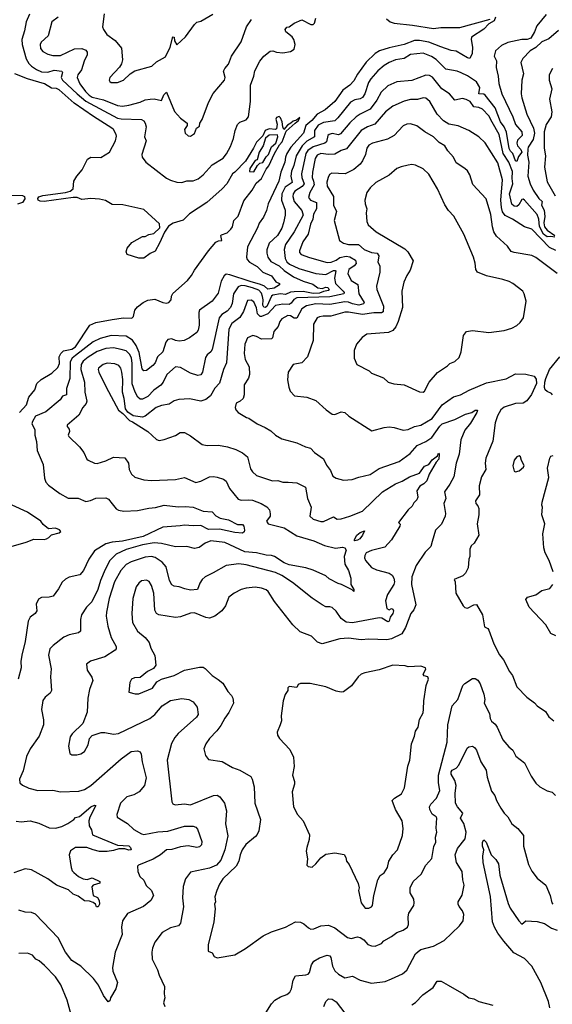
# Model space of a CAD drawing. Extents: x 1246230 to 1426786, y 660032 to 763141.
# Tile 280 of 566: x 1336923 to 1341136, y 677484 to 685272. Entities that reach past the tile are written whole.
import ezdxf

# ---------------------------------------------------------------- set-up
doc = ezdxf.new("R2010")
doc.units = 0

msp = doc.modelspace()

# ---------------------------------------------------------------- linework, layer by layer
at = {"layer": '0CON10XD'}
for points in [[(1337000.3, 685315), (1336974, 685255), (1336961.4, 685185), (1336939.5, 685115), (1336941.2, 685075), (1336975, 684962.5), (1336995, 684926.5), (1337016, 684906), (1337055, 684877.4), (1337095, 684860.2), (1337145, 684857.5), (1337195, 684873.4), (1337255.2, 684865.2), (1337260, 684855), (1337251.6, 684815), (1337260.2, 684795), (1337377.6, 684685), (1337445, 684627.7), (1337695, 684494.3), (1337725, 684487.9), (1337885, 684481.5), (1337903.4, 684473.4), (1337915.6, 684455), (1337921.9, 684425), (1337910, 684345), (1337922.5, 684315), (1337888, 684205), (1337891.2, 684185), (1337921.2, 684145), (1338085, 684017.5), (1338115, 684002.5), (1338165, 683987.1), (1338204.4, 683984.4), (1338245, 683997.8), (1338295, 683997.1), (1338335, 684013.3), (1338374.3, 684045), (1338444.3, 684125), (1338533.5, 684176.5), (1338559.3, 684210.7), (1338589.7, 684270.3), (1338615, 684331.2), (1338627.5, 684395), (1338646.7, 684443.3), (1338665, 684461.9), (1338715, 684480.6), (1338731.9, 684505), (1338748.2, 684625), (1338747.9, 684755), (1338774.6, 684825), (1338783.5, 684866.5), (1338821.5, 684945), (1338854.3, 684985), (1338905, 685023.3), (1338925, 685025.5), (1338955, 685014.4), (1339005, 685011.4), (1339065, 685020), (1339095, 685040), (1339100.8, 685075), (1339091.4, 685115), (1339077.6, 685137.6), (1339026.7, 685175), (1339023.8, 685195), (1339035, 685212.5), (1339055, 685216.7), (1339094.3, 685245.7), (1339155, 685272.5), (1339225, 685234), (1339245, 685233.8), (1339256, 685245), (1339265.8, 685284.2)], [(1340687.5, 685292.5), (1340675, 685262), (1340635, 685240.8), (1340593.4, 685196.6), (1340497.5, 685135), (1340493.8, 685116.2), (1340503.8, 685055), (1340502.5, 685005), (1340483.8, 684966.2), (1340465, 684971.3), (1340375, 685022.9), (1340335, 685029.4), (1340253.5, 685056.5), (1340160, 685095), (1340085, 685107), (1340045, 685107.5), (1339963.1, 685075), (1339845, 685050.5), (1339767.8, 685025), (1339735, 685004), (1339662.8, 684937.2), (1339595, 684841.1), (1339565, 684787.8), (1339535.2, 684754.8), (1339478, 684715), (1339415.2, 684624.8), (1339339.5, 684560.5), (1339275, 684525.2), (1339234.3, 684475.7), (1339185.2, 684435), (1339168.3, 684375), (1339066.4, 684265), (1339034.8, 684215), (1339024.4, 684185), (1339020.9, 684145), (1338988.4, 684065), (1338973.3, 683995), (1338888.2, 683815), (1338875, 683763.3), (1338850.2, 683709.8), (1338816.2, 683663.8), (1338802.7, 683625), (1338725.6, 683475), (1338717.4, 683392.6), (1338721.8, 683375), (1338739.3, 683355), (1338800.7, 683320.7), (1338845.7, 683275.7), (1338915.5, 683245), (1338949.6, 683199.6), (1338978.8, 683185), (1338978.8, 683175), (1338935, 683148.4), (1338885, 683140.3), (1338859.1, 683165), (1338828.5, 683178.5), (1338745, 683200.2), (1338585, 683255.2), (1338555, 683258.5), (1338540.4, 683245), (1338517.3, 683205), (1338491.7, 683108.3), (1338445, 683045.8), (1338345, 682973.3), (1338340, 682955), (1338342.7, 682855), (1338333.8, 682816.2), (1338323, 682797), (1338265, 682754.4), (1338224.3, 682735.7), (1338185, 682729.2), (1338155, 682734.3), (1338125, 682748), (1338095, 682742), (1338078.9, 682721.1), (1338055.3, 682644.7), (1338012.9, 682605), (1337995, 682559.2), (1337975, 682535.8), (1337925, 682498), (1337905, 682495.8), (1337891.3, 682511.3), (1337868.6, 682638.6), (1337844, 682695), (1337815, 682736.7), (1337765, 682769.1), (1337645, 682773.1), (1337559.3, 682750.7), (1337505, 682724.7), (1337362.9, 682617.1), (1337337.5, 682595), (1337323, 682565), (1337318.4, 682435), (1337292.5, 682355), (1337293.1, 682305), (1337260, 682295), (1337244, 682265), (1337128.9, 682171.1), (1337047.5, 682135), (1337022.9, 682095), (1337019.2, 682075), (1337041.4, 682031.4), (1337042.7, 681985), (1337056.7, 681935), (1337060, 681865), (1337109.2, 681755), (1337120, 681645), (1337128.8, 681615), (1337150.9, 681590.9), (1337238.8, 681525), (1337305, 681487.5), (1337385, 681488), (1337445, 681461.2), (1337481.7, 681468.3), (1337525, 681486.7), (1337605, 681490), (1337625, 681478.8), (1337653.6, 681443.6)], [(1337226.7, 685293.3), (1337175.7, 685255), (1337146.9, 685145), (1337092, 685095), (1337083.6, 685076.4), (1337087.9, 685045), (1337105, 685020), (1337145, 684999.4), (1337185, 684988.8), (1337245, 684989.1), (1337355, 685042.1), (1337415, 685043.6), (1337445, 685030.6), (1337456.5, 685015), (1337457.3, 684995), (1337432.3, 684945), (1337411.2, 684875), (1337381.5, 684835), (1337376.2, 684815), (1337398.4, 684765), (1337442.4, 684705), (1337471.2, 684675), (1337495, 684660.7), (1337585, 684639.2), (1337695, 684593.8), (1337735, 684588.8), (1337785, 684597.2), (1337875, 684621.2), (1337915, 684638.2), (1337955, 684644.4), (1337986.8, 684646.8), (1338045, 684634), (1338062.9, 684677.1), (1338085, 684698.8), (1338146.4, 684546.4), (1338195, 684494), (1338246.7, 684455), (1338247.5, 684435), (1338226.7, 684405), (1338231.2, 684375), (1338255, 684353.3), (1338275, 684350), (1338305, 684373.3), (1338322.5, 684415), (1338345, 684430), (1338347.5, 684455), (1338365, 684482.5), (1338415, 684616.2), (1338452.2, 684687.8), (1338542.5, 684795), (1338547.5, 684815), (1338535.6, 684865), (1338544.7, 684885.3), (1338575, 684921.4), (1338599.2, 684985), (1338673.4, 685096.6), (1338715.5, 685215), (1338756.5, 685275)], [(1341086.3, 685313.7), (1341013.1, 685225), (1340995.5, 685175), (1340965, 685126.4), (1340936.7, 685115), (1340895, 685114.5), (1340785, 685091.8), (1340732.9, 685067.1), (1340686.7, 685025), (1340677.3, 684985), (1340695.8, 684945.8), (1340692.1, 684895), (1340708.2, 684825), (1340713.1, 684766.9), (1340735.7, 684685.7), (1340824, 684505), (1340843.6, 684443.6), (1340895.3, 684385), (1340896.4, 684355), (1340861.9, 684318.1), (1340855.2, 684295), (1340859.5, 684275), (1340886.3, 684245), (1340894.8, 684225), (1340869.6, 684190.4), (1340855, 684150), (1340845, 684155.7), (1340823.4, 684213.4), (1340805, 684232.5), (1340795, 684254.2), (1340772.9, 684382.9), (1340754.5, 684424.5), (1340726.7, 684465), (1340685.1, 684575), (1340605, 684675.7), (1340595, 684682.4), (1340556, 684686), (1340562.6, 684735), (1340535, 684780.9), (1340465, 684828.2), (1340415, 684853.1), (1340384.6, 684864.6), (1340295, 684881.8), (1340217, 684957), (1340180.1, 684980.1), (1340115, 685008), (1340015, 684996.2), (1339965, 684964.5), (1339895, 684954.5), (1339845, 684933.2), (1339805, 684910), (1339755, 684868.5), (1339701.6, 684805), (1339681.7, 684775), (1339652.6, 684685), (1339635, 684657.7), (1339615, 684646.8), (1339575, 684639.7), (1339538.8, 684621.2), (1339439.6, 684495), (1339415, 684473.4), (1339325, 684459.8), (1339285, 684437.6), (1339254.8, 684395.2), (1339255.1, 684344.9), (1339195, 684310.4), (1339158, 684275), (1339108.8, 684195), (1339091.2, 684118.8), (1339073.1, 684075), (1339068.5, 684035), (1339077.9, 683985), (1339021.7, 683948.3), (1338996, 683895), (1338993.5, 683845), (1339022.2, 683765), (1339022.7, 683725), (1339010.7, 683665), (1338995.7, 683624.3), (1338962.7, 683565), (1338895.9, 683504.1), (1338878, 683452), (1338876.6, 683425), (1338885.3, 683395), (1338910.5, 683360.5), (1338975.5, 683325.5), (1339015, 683289.5), (1339089, 683239), (1339164.4, 683205), (1339240.8, 683180.8), (1339282.2, 683152.2), (1339315, 683145.9), (1339345, 683156.5), (1339360.4, 683155), (1339371.8, 683135), (1339365, 683128.9), (1339327.1, 683122.9), (1339295, 683108.3), (1339245, 683106.5), (1339165, 683121.7), (1339095, 683120.6), (1339063.7, 683116.3), (1339025, 683098.1), (1338985, 683103.5), (1338925, 683093.8), (1338914.1, 683085.9), (1338876.8, 683003.2), (1338865, 682995.2), (1338855, 682997.9), (1338845, 683013.5), (1338848.6, 683055), (1338843, 683083), (1338835, 683109.4), (1338815, 683131.7), (1338765, 683152.5), (1338705, 683167.7), (1338675, 683168.8), (1338651.3, 683158.7), (1338614.1, 683105), (1338603.2, 683026.8), (1338590.5, 682995), (1338565, 682966.7), (1338520.7, 682939.3), (1338501.6, 682915), (1338445, 682664), (1338435, 682644.4), (1338405, 682621.1), (1338391.2, 682598.8), (1338370, 682485), (1338355, 682464), (1338332.7, 682457.3), (1338275, 682475.4), (1338195, 682520.4), (1338154.6, 682525.4), (1338086.4, 682465), (1338058.7, 682405), (1338039.7, 682380.3), (1337985, 682340.8), (1337935, 682292.6), (1337895, 682270.4), (1337875, 682270.4), (1337857.2, 682287.2), (1337835, 682326.9), (1337812, 682392), (1337812.7, 682555), (1337806.5, 682595), (1337794.4, 682624.4), (1337765, 682652.2), (1337725, 682664.7), (1337665, 682676.2), (1337605, 682672.4), (1337535, 682647.1), (1337465, 682603.8), (1337425, 682571.9), (1337408.3, 682545), (1337405.9, 682505.9), (1337436.5, 682405), (1337437.9, 682325), (1337447.5, 682277.5), (1337453.8, 682255), (1337448.2, 682235), (1337421.5, 682205), (1337390.8, 682145), (1337297.5, 682065), (1337297.5, 682055), (1337314.3, 682034.3), (1337315.6, 682015), (1337307.1, 681985), (1337310.8, 681975), (1337395, 681893.8), (1337429.7, 681849.7), (1337454, 681795), (1337465, 681787.1), (1337515, 681764.3), (1337535, 681761.9), (1337605, 681781.5), (1337665, 681810.9), (1337755, 681806.2), (1337782.5, 681765), (1337788.8, 681715), (1337808.3, 681678.3), (1337834.5, 681654.5), (1337905, 681633.1), (1337965, 681628.1), (1338155, 681634.2), (1338225, 681652), (1338315, 681610.8), (1338355, 681622.5), (1338424.5, 681655.5), (1338455, 681660), (1338484.5, 681654.5), (1338535, 681636.9), (1338555, 681620.8), (1338582.8, 681562.8), (1338649.8, 681479.8), (1338675, 681472.7), (1338734.6, 681475.4), (1338765, 681470.4), (1338833.8, 681445), (1338878.6, 681418.6), (1338898, 681395), (1338903.9, 681363.9), (1338903.8, 681345), (1338875.6, 681305), (1338889.2, 681285), (1339015, 681252.9), (1339115, 681189.6), (1339248.6, 681148.6), (1339332.8, 681112.8), (1339421.8, 681091.8), (1339475, 681099.8), (1339495, 681093.3), (1339506.5, 681075), (1339488.2, 681025), (1339494.2, 680965), (1339524.4, 680915), (1339541.1, 680855), (1339540.9, 680805), (1339566.9, 680765), (1339565, 680750), (1339551.5, 680761.5)], [(1337590.7, 685319.3), (1337578.6, 685215), (1337584.6, 685194.6), (1337612, 685155), (1337676.6, 685106.6), (1337726.7, 685046.7), (1337735.8, 684954.2), (1337727.3, 684922.7), (1337712.5, 684897.5), (1337636.7, 684815), (1337630, 684795), (1337635, 684782.5), (1337646.1, 684776.1), (1337695, 684776), (1337745, 684793.8), (1337796.7, 684845), (1337832.1, 684867.9), (1337966.7, 684905), (1338005, 684940), (1338075, 684978.1), (1338112, 685055), (1338135, 685136.7), (1338143.8, 685133.8), (1338148.1, 685105), (1338165, 685072.5), (1338234.4, 685135.6), (1338305, 685233.3), (1338325, 685252.5), (1338355, 685261.2), (1338451.2, 685315)], [(1339825, 685278.1), (1339854.2, 685254.2), (1339884.2, 685244.2), (1340030.1, 685230.1), (1340195, 685202.3), (1340255, 685209.4), (1340405, 685210), (1340644.2, 685275.8)], [(1341185, 685187.3), (1341107.8, 685122.2), (1341053.8, 685096.1), (1341005, 685052.4), (1340961.8, 685025), (1340902.7, 684965), (1340887.1, 684935), (1340908.6, 684845), (1340895.6, 684795), (1340890, 684685), (1340893.7, 684653.7), (1340934.6, 684525), (1340988.3, 684415), (1340996.2, 684375), (1340985.6, 684324.4), (1340945.9, 684265), (1340941.4, 684248.6), (1340940.1, 684200.1), (1340949.7, 684145), (1340942.8, 684035), (1340960.2, 683975), (1340983.4, 683923.5), (1341028.7, 683858.7), (1341056.8, 683835), (1341050.8, 683805), (1341072, 683765), (1341077.1, 683715), (1341069.4, 683665), (1341075.4, 683635), (1341095, 683607.3), (1341157.1, 683565)], [(1341137.1, 684885), (1341112.5, 684835), (1341110, 684795), (1341131.4, 684725), (1341113.7, 684643.7), (1341132.6, 684542.6), (1341126.8, 684505), (1341087.7, 684442.3), (1341071.2, 684385), (1341071.8, 684255), (1341083.2, 684195), (1341073.3, 684105), (1341095, 683990), (1341158.2, 683878.2)], [(1336921.1, 682165), (1336976.2, 682225), (1336993.7, 682286.3), (1337041.1, 682345), (1337058.5, 682395), (1337093.1, 682426.9), (1337175.5, 682475), (1337225, 682520), (1337236.6, 682553.4), (1337234.3, 682605), (1337247.3, 682632.7), (1337267.9, 682652.1), (1337335, 682664.8), (1337363.8, 682685), (1337477.1, 682855), (1337525, 682876.5), (1337655, 682900), (1337745, 682913.3), (1337810, 682910), (1337823.3, 682925), (1337834.2, 682975.8), (1337855, 683001.2), (1337898.8, 683035), (1337935.5, 683054.5), (1337992.7, 683062.7), (1338055, 683034), (1338085, 683030), (1338103.6, 683036.4), (1338120, 683055), (1338123.8, 683085), (1338135, 683106.7), (1338249.6, 683210.4), (1338282.2, 683247.8), (1338305, 683290), (1338415, 683444.5), (1338475, 683511.9), (1338495, 683524.2), (1338522.5, 683525), (1338514.2, 683564.2), (1338518.3, 683571.7), (1338565, 683586.2), (1338593.8, 683615), (1338606, 683635), (1338616, 683685), (1338651.7, 683718.3), (1338695, 683839.2), (1338761.1, 683925), (1338792.1, 683977.9), (1338834.4, 684015.6), (1338871.3, 684088.7), (1338893.5, 684116.5), (1338939.4, 684215), (1338977.9, 684282.1), (1339000, 684305), (1339030.3, 684389.7), (1339100.8, 684455), (1339128, 684475), (1339137.5, 684497.5), (1339112, 684478), (1339085, 684470), (1339067.5, 684452.5), (1339041.1, 684438.9), (1339012.5, 684402.5), (1339004.1, 684424.1), (1339000, 684465), (1338987, 684497), (1338975, 684507.5), (1338955, 684497.5), (1338950, 684485), (1338960, 684445), (1338955, 684410), (1338945, 684402.5), (1338895, 684408.8), (1338864, 684395), (1338846.2, 684353.8), (1338795, 684303.8), (1338772.9, 684255), (1338707.6, 684152.4), (1338625, 684066.7), (1338605, 684053.3), (1338560, 683975), (1338525, 683934.3), (1338404.1, 683825.9), (1338265, 683736.2), (1338215, 683686.2), (1338136.1, 683663.9), (1338100.7, 683639.3), (1338069.3, 683590.7), (1338027.5, 683505), (1337995, 683442), (1337955, 683422.9), (1337905, 683386.9), (1337865, 683385.6), (1337772.5, 683415), (1337763.8, 683435), (1337773.8, 683465), (1337810.5, 683509.5), (1337893, 683557), (1337915, 683557.5), (1337945, 683572.5), (1337985, 683580), (1338030, 683625), (1338028.3, 683658.3), (1337905, 683770), (1337738.3, 683808.3), (1337655, 683811.2), (1337601.7, 683841.7), (1337555, 683853.8), (1337485, 683859.2), (1337415, 683850.8), (1337376.8, 683866.8), (1337346.2, 683866.2), (1337115, 683835.3), (1337085, 683837.3), (1337069.6, 683845), (1337065, 683857.1), (1337075, 683870), (1337105, 683881.9), (1337285, 683905.4), (1337322, 683915), (1337346.3, 683933.7), (1337350, 683995), (1337374.4, 684035), (1337417.8, 684085), (1337460, 684170), (1337485, 684184.4), (1337565, 684182.9), (1337632, 684225), (1337680, 684315), (1337688.3, 684351.7), (1337685.8, 684365), (1337665, 684403.8), (1337652, 684415), (1337506, 684506), (1337352.6, 684612.6), (1337235, 684718.5), (1337215, 684727.3), (1337175, 684731.5), (1337118, 684765), (1336985, 684804.6), (1336883.8, 684845)], [(1341155, 683552.2), (1341125, 683558.3), (1341095, 683554.9), (1341066.7, 683575), (1341035, 683636.7), (1341029, 683695), (1341015, 683730.5), (1340915, 683845.9), (1340905, 683852.9), (1340895, 683850), (1340871.5, 683808.5), (1340855.4, 683794.6), (1340835, 683797.1), (1340815, 683811.9), (1340796.1, 683895), (1340823.9, 683975), (1340817.5, 684015), (1340821.6, 684071.6), (1340792.2, 684145), (1340746.7, 684215), (1340715, 684363.1), (1340661.5, 684461.5), (1340635, 684511.1), (1340585, 684564.3), (1340555, 684577.5), (1340515, 684583.1), (1340486.3, 684626.3), (1340455, 684642.3), (1340425, 684647.9), (1340365, 684635.6), (1340323.3, 684685), (1340262.1, 684725), (1340188.5, 684818.5), (1340165, 684830.9), (1340135, 684833.3), (1340025, 684792.5), (1339905, 684780.4), (1339835, 684749.1), (1339781.8, 684698.2), (1339747.6, 684635), (1339693.8, 684565), (1339614.8, 684525.2), (1339585, 684503.2), (1339535, 684457.7), (1339461.1, 684368.9), (1339445, 684362.2), (1339395, 684372), (1339371.4, 684365), (1339361.5, 684355), (1339350.4, 684305), (1339335.2, 684294.8), (1339245, 684267.3), (1339203.1, 684236.9), (1339186.8, 684215), (1339152.2, 684052.2), (1339153.3, 684023.3), (1339173.6, 683975), (1339157.3, 683952.7), (1339100, 683915), (1339085.9, 683895), (1339082.2, 683875), (1339093.7, 683835), (1339153.4, 683763.4), (1339166.3, 683725), (1339092.9, 683595), (1339026.5, 683495), (1339015.3, 683455), (1339023.5, 683383.5), (1339037.1, 683357.1), (1339057.5, 683337.5), (1339130, 683305), (1339265, 683263.3), (1339345, 683257.2), (1339405, 683287.1), (1339418.5, 683288.5), (1339423.1, 683285), (1339412.4, 683227.6), (1339420.9, 683185), (1339482.8, 683125), (1339489.2, 683115), (1339485.7, 683105), (1339375, 683079.3), (1339115, 683071.8), (1339090.3, 683059.7), (1339071, 683029), (1339055, 683019), (1339005, 683021.6), (1338945, 683012.7), (1338885, 682945.5), (1338835, 682925.4), (1338824.5, 682925), (1338804.6, 682945), (1338795, 682992), (1338775, 683040.6), (1338755, 683054.5), (1338725, 683050.8), (1338693.4, 682965), (1338664, 682916), (1338600.6, 682869.4), (1338577.4, 682825), (1338557.7, 682557.7), (1338534.7, 682505.3), (1338502.5, 682397.5), (1338465, 682358.5), (1338432, 682298), (1338395, 682268.8), (1338355, 682256), (1338265, 682273.6), (1338181.7, 682268.3), (1338145, 682257.5), (1338105, 682230.8), (1338045, 682221.1), (1338002, 682205), (1337915, 682135.4), (1337895, 682126.9), (1337819.3, 682139.3), (1337778, 682168), (1337758.6, 682195), (1337749.5, 682275), (1337736.9, 682326.9), (1337739.2, 682425), (1337731.3, 682485), (1337723.8, 682515), (1337707.6, 682537.6), (1337675, 682550), (1337615, 682555.4), (1337582, 682545), (1337547.1, 682515), (1337543.3, 682505), (1337547.8, 682485), (1337605.4, 682365.4), (1337705, 682183.8), (1337738.1, 682158.1), (1337790.7, 682100.7), (1337815, 682091.2), (1337935, 682016), (1338005, 681951.2), (1338025, 681943.8), (1338065, 681951.2), (1338155, 681984), (1338192.6, 682007.4), (1338225, 682007.8), (1338275, 681980), (1338365, 681912.2), (1338405, 681904.4), (1338495, 681906), (1338567, 681893), (1338631.7, 681871.7), (1338686, 681845), (1338723.8, 681815), (1338749.7, 681719.7), (1338764.5, 681694.5), (1338795, 681667.5), (1338923.4, 681623.4), (1338965, 681628.1), (1339005, 681614.5), (1339046.4, 681613.6), (1339115, 681608.5), (1339183.5, 681573.5), (1339199.2, 681485), (1339228, 681415), (1339217.5, 681345), (1339245, 681322), (1339305, 681303.8), (1339326.9, 681303.1), (1339405, 681338.9), (1339435, 681320.6), (1339465, 681322.7), (1339535, 681343.8), (1339634.2, 681385), (1339792.1, 681537.9), (1339895, 681600.4), (1339948.4, 681621.6), (1340005, 681655.5), (1340085.4, 681684.6), (1340125, 681740.4), (1340158.2, 681755), (1340185, 681790), (1340228.4, 681821.6), (1340235, 681843.3), (1340241.2, 681835), (1340238.6, 681795), (1340217.8, 681772.2)], [(1341165, 683445.4), (1341115, 683471.3), (1340975, 683614.4), (1340915, 683633.1), (1340822.2, 683695), (1340763.6, 683723.6), (1340742.1, 683752.1), (1340732.9, 683787.1), (1340729, 683845), (1340743.2, 684005), (1340705, 684140.8), (1340605, 684298.5), (1340554.4, 684345), (1340475, 684395.6), (1340392.4, 684432.4), (1340316.2, 684445), (1340275, 684472.5), (1340225.3, 684525.3), (1340168.2, 684625), (1340135, 684651.5), (1340115, 684655.4), (1340068.5, 684641.5), (1340015, 684640), (1339965, 684626.7), (1339875, 684587.5), (1339816.3, 684543.6), (1339732.2, 684445), (1339675, 684423.5), (1339622.9, 684395), (1339508.7, 684251.3), (1339465, 684237.5), (1339415, 684208.1), (1339365, 684206), (1339305, 684214.4), (1339275, 684201.6), (1339259.5, 684175), (1339238.9, 684065), (1339236.1, 684025), (1339246, 683994), (1339250.8, 683965), (1339216.9, 683905), (1339208.5, 683865), (1339223.1, 683845), (1339270.6, 683825), (1339269.7, 683775), (1339246.5, 683735), (1339241.6, 683695), (1339222.6, 683655), (1339204.7, 683575), (1339161.8, 683515), (1339135.5, 683445), (1339135, 683430), (1339148, 683415), (1339215, 683390), (1339355, 683351.8), (1339385.4, 683355.4), (1339425, 683370.5), (1339455, 683390.7), (1339505, 683401.2), (1339535, 683396.7), (1339579.2, 683369.2), (1339583.7, 683345), (1339567.5, 683325), (1339526.9, 683295), (1339518.2, 683265), (1339545, 683208.6), (1339597.7, 683177.7), (1339605.8, 683105), (1339647.8, 683035), (1339643.6, 683025), (1339605.6, 683014.4), (1339556.6, 683025), (1339525, 683037.8), (1339495, 683039.8), (1339375, 683018.3), (1339266.4, 683023.6), (1339191.2, 683008.8), (1339153.9, 682985), (1339115, 682910.8), (1339095, 682911.9), (1339065, 682929.7), (1339045, 682932.7), (1338995.6, 682905), (1338979.5, 682885), (1338967.8, 682845), (1338934.1, 682805.9), (1338921.9, 682755), (1338915, 682747.1), (1338835, 682744.5), (1338795, 682767.5), (1338765.7, 682774.3), (1338724.5, 682755.5), (1338703.3, 682705), (1338697.9, 682632.1), (1338706.5, 682585), (1338736.7, 682525), (1338741.8, 682465), (1338732.7, 682437.3), (1338698.9, 682385), (1338697.8, 682305), (1338689.2, 682275), (1338666.6, 682253.4), (1338635, 682240), (1338626.7, 682205), (1338633.3, 682185), (1338650, 682165), (1338715.7, 682125.7), (1338735, 682120), (1338800, 682075), (1338865, 682047.1), (1338908.8, 682018.8), (1338945.5, 681985.5), (1338995, 681955.7), (1339115.4, 681925.4), (1339183.1, 681893.1), (1339223.2, 681883.2), (1339255, 681848), (1339325, 681798.8), (1339348.9, 681748.9), (1339382.2, 681705), (1339400.2, 681660.2), (1339425, 681645.7), (1339485, 681628.6), (1339553.9, 681633.9), (1339606.6, 681653.4), (1339695, 681674.2), (1339765, 681722.5), (1339925, 681777.1), (1340010.5, 681839.5), (1340067.1, 681905), (1340135, 681935.8), (1340183.8, 681966.2), (1340245, 682056.7), (1340265, 682074.1), (1340365, 682109.5), (1340448.9, 682151.1), (1340500, 682165), (1340525, 682183.1), (1340543.9, 682183.9), (1340539.6, 682165), (1340489, 682081), (1340443.8, 682025), (1340411.2, 681948.8), (1340398.2, 681835), (1340374.6, 681765), (1340356.2, 681655), (1340325, 681597.5), (1340282.2, 681537.8), (1340294.4, 681485), (1340277.1, 681445), (1340291.9, 681365), (1340289.5, 681345), (1340259.6, 681280.4), (1340212.5, 681235), (1340186.2, 681145), (1340174.6, 681105.4), (1340129.5, 681060.5), (1340058, 680955), (1340025.7, 680865.7), (1340021.1, 680805), (1340056.4, 680643.6), (1340040, 680605), (1340016.7, 680575), (1339975.6, 680465), (1339945, 680414.4), (1339864.4, 680375.6), (1339827.1, 680367.1), (1339685, 680372.9), (1339625, 680365.6), (1339525, 680378.8), (1339455, 680375.6), (1339315, 680336), (1339279.2, 680349.2), (1339230, 680395), (1339140.9, 680430.9), (1339084.4, 680485), (1338939.5, 680669.5), (1338888.6, 680748.6), (1338872.4, 680762.4), (1338835, 680776.5), (1338785, 680784.5), (1338715, 680776.7), (1338675, 680765.6), (1338618.8, 680735), (1338577, 680703), (1338550, 680635), (1338521.9, 680595), (1338465, 680554.4), (1338425, 680538.5), (1338395, 680542.2), (1338305, 680580.6), (1338275, 680576.7), (1338195, 680548.9), (1338156.3, 680543.7), (1338024, 680565), (1338005, 680575.6), (1337990.8, 680600.8), (1337984.6, 680735), (1337965, 680796.2), (1337947.4, 680827.4), (1337925, 680839.2), (1337885, 680832.9), (1337863.8, 680816.2), (1337844.3, 680785), (1337818.6, 680695), (1337810.8, 680575), (1337813.8, 680505), (1337855.5, 680435.5), (1337914, 680385), (1337947.5, 680345), (1337960.9, 680300.9), (1337992.3, 680242.3), (1338000, 680165), (1337980.5, 680139.5), (1337933.3, 680115), (1337875, 680070), (1337830, 680065), (1337806.7, 680055), (1337795, 680030), (1337785, 679952.5), (1337835, 679940), (1337865, 679940.8), (1337973.3, 679985), (1338006.7, 680035), (1338045, 680056.2), (1338145, 680084), (1338225, 680126), (1338345, 680150.8), (1338375, 680149.2), (1338390.9, 680140.9), (1338446.2, 680085), (1338492.1, 680052.1), (1338528.8, 680025), (1338568.3, 679958.3), (1338597.3, 679927.3), (1338608, 679905), (1338614, 679865), (1338578.3, 679791.7), (1338545, 679746.2), (1338515, 679690), (1338482.7, 679647.3), (1338423.2, 679586.8), (1338395, 679543.3), (1338380, 679505), (1338391.2, 679451.2), (1338415, 679420), (1338525, 679404.2), (1338605, 679355.7), (1338665, 679335.7), (1338752, 679285), (1338762.5, 679265), (1338777.1, 679205), (1338782.9, 679075), (1338828.8, 678945), (1338814.3, 678855), (1338802, 678828), (1338788.9, 678811.1), (1338711.7, 678748.3), (1338682.5, 678705), (1338665.6, 678665.6), (1338655.4, 678615), (1338634.8, 678575.2), (1338530.5, 678475), (1338503.6, 678435), (1338481.9, 678385), (1338467.5, 678335), (1338471.2, 678295), (1338463.8, 678275), (1338467.7, 678237.7), (1338458, 678135), (1338414.1, 677954.1), (1338412.5, 677905), (1338445, 677890), (1338461.4, 677861.4), (1338485, 677850.8), (1338624.1, 677875.9), (1338710, 677925), (1338847.5, 678025), (1338915, 678056.2), (1339025, 678092.5), (1339105, 678135.8), (1339145, 678134), (1339170.3, 678120.3), (1339207.3, 678087.3), (1339225, 678078.8), (1339249.3, 678079.3), (1339305, 678105.5), (1339365, 678110), (1339415, 678087.8), (1339515, 678011.8), (1339545, 678004.5), (1339595, 678016.9), (1339615, 678012.9), (1339645, 677992.5), (1339676.8, 677956.8), (1339705, 677945.7), (1339735, 677944.2), (1339784.3, 677965.7), (1339804.4, 677985.6), (1339865, 678018.8), (1339905, 678051.2), (1339955, 678070), (1339990, 678095), (1339999.4, 678115), (1339995.6, 678175), (1340000.9, 678205), (1340039.4, 678265), (1340044.4, 678285), (1340039.4, 678315), (1340010.6, 678365), (1340012.5, 678405), (1340034.3, 678455), (1340097.9, 678512.1), (1340136, 678585), (1340183, 678637), (1340198.9, 678731.1), (1340214, 678765), (1340211.9, 678805), (1340222.5, 678845), (1340217.3, 678877.3), (1340220.8, 678919.2), (1340222.5, 678955), (1340216.2, 678966.2), (1340185, 678988), (1340166.9, 679025), (1340164.3, 679045), (1340175, 679066), (1340220.8, 679115), (1340246.5, 679175), (1340235.5, 679235), (1340236.2, 679295), (1340303.9, 679556.1), (1340308.4, 679695), (1340344.5, 679845), (1340387.5, 679895), (1340429.4, 680005), (1340445, 680021.4), (1340505, 680060), (1340525, 680062), (1340547.4, 680047.4), (1340565, 680018.8), (1340594.3, 679935.7), (1340602.5, 679895), (1340596.7, 679865), (1340638.9, 679785), (1340645, 679743.3), (1340655, 679723.3), (1340685, 679700), (1340699.4, 679675), (1340745, 679576.7), (1340791.3, 679521.3), (1340824.3, 679494.3), (1340846.8, 679446.8), (1340915, 679394), (1340968, 679288), (1341005, 679233.3), (1341037.5, 679205), (1341095, 679172), (1341135, 679161.2), (1341162.5, 679135)], [(1341175, 683264.5), (1341005, 683391.4), (1340975, 683407.5), (1340835, 683429.4), (1340809.7, 683439.7), (1340780.6, 683480.6), (1340695, 683559.4), (1340674.2, 683594.2), (1340662.8, 683635), (1340650.1, 683730.1), (1340612.7, 683855), (1340507.9, 683967.9), (1340482.9, 684045), (1340466.4, 684076.4), (1340445, 684096), (1340375, 684138.8), (1340354.3, 684185), (1340310.8, 684235), (1340285.7, 684275), (1340241.7, 684301.7), (1340195.7, 684345.7), (1340128.1, 684385), (1340065, 684432.9), (1340015, 684448.9), (1339985, 684446.7), (1339955, 684433.1), (1339885.6, 684355), (1339832.9, 684327.1), (1339713.8, 684295), (1339685, 684278.9), (1339669.5, 684255), (1339657.3, 684205), (1339634.5, 684155), (1339615, 684129.4), (1339565, 684088.1), (1339496.9, 684053.1), (1339391.1, 684058.9), (1339372.2, 684047.8), (1339363.3, 684025), (1339353.3, 683986.7), (1339354.6, 683955), (1339403.9, 683873.9), (1339404.7, 683805), (1339428, 683755), (1339411.3, 683685), (1339452.5, 683525), (1339485, 683505.6), (1339523.3, 683495), (1339603.6, 683493.6), (1339646.9, 683455), (1339705, 683430.3), (1339749.2, 683425), (1339764.7, 683405), (1339754.5, 683355), (1339772.7, 683325), (1339770.6, 683275), (1339744.6, 683164.6), (1339748.3, 683138.3), (1339799.4, 683005), (1339797.9, 682962.1), (1339785.4, 682954.6), (1339725, 682954.7), (1339635, 682941.2), (1339525, 682960), (1339495, 682959.8), (1339385, 682927.2), (1339322.5, 682927.5), (1339295, 682922.9), (1339277.1, 682912.9), (1339247.5, 682865), (1339243.8, 682735), (1339198.8, 682605), (1339155, 682558), (1339085, 682545.8), (1339045.8, 682485), (1339042.3, 682422.3), (1339051.2, 682365), (1339062.9, 682332.9), (1339096.1, 682296.1), (1339195, 682286.2), (1339265, 682261.2), (1339346.7, 682185), (1339395, 682151.2), (1339415, 682148.8), (1339465, 682169.2), (1339495, 682164), (1339526.9, 682136.9), (1339709.5, 682019.5), (1339805, 682047.1), (1339845, 682051.4), (1339885, 682045.8), (1339955.9, 682025.9), (1339995, 682031.4), (1340045, 682054), (1340095, 682064.5), (1340185, 682118.2), (1340265, 682226.7), (1340355, 682289.3), (1340410.8, 682305), (1340478.3, 682341.7), (1340615, 682400.6), (1340769.7, 682430.3), (1340845, 682470), (1340927.1, 682467.1), (1340991.7, 682451.7), (1341008.6, 682428.6), (1341011.1, 682395), (1340972.2, 682307.8), (1340935, 682256.2), (1340905, 682240), (1340844.4, 682235.6), (1340755, 682207.1), (1340728.6, 682185), (1340701.8, 682138.2), (1340684.2, 682084.2), (1340665, 681937.5), (1340610, 681805), (1340604.4, 681765), (1340610, 681715), (1340576.7, 681655), (1340558.1, 681585), (1340560, 681515), (1340529.4, 681465), (1340532, 681445), (1340547.4, 681427.4), (1340554.3, 681405), (1340554.2, 681355), (1340542, 681285), (1340556, 681195), (1340517.9, 681132.1), (1340495, 681110), (1340484, 681085), (1340483.8, 681025), (1340476.2, 681005), (1340470, 680935), (1340450, 680895), (1340428.3, 680871.7), (1340360, 680845), (1340366.7, 680826.7), (1340374, 680735), (1340430, 680635), (1340445, 680622.5), (1340465, 680617.5), (1340515, 680643.3), (1340535, 680646.7), (1340583.9, 680563.9), (1340598.3, 680468.3), (1340625, 680456.7), (1340635, 680442.5), (1340673.3, 680335), (1340718, 680248), (1340748.6, 680208.6), (1340796.7, 680115), (1340820, 680085), (1340855.7, 679995.7), (1340933.3, 679913.3), (1340995, 679869.2), (1341016.2, 679845), (1341080.9, 679800.9), (1341108.8, 679758.8), (1341146.8, 679726.8)], [(1338775, 684070), (1338805, 684120), (1338821.7, 684138.3), (1338845, 684143.3), (1338872.1, 684187.9), (1338891.2, 684205), (1338913.3, 684266.7), (1338948, 684295), (1338965.8, 684345), (1338962.5, 684362.5), (1338895, 684360), (1338866.7, 684335), (1338848.8, 684275), (1338816.7, 684225), (1338800, 684165), (1338785, 684157.5), (1338742.5, 684095), (1338741.7, 684071.7), (1338775, 684070)], [(1340115, 682326.2), (1340125, 682333.3), (1340162.9, 682405), (1340227.3, 682482.7), (1340307.5, 682535), (1340325, 682552.5), (1340365, 682568.8), (1340398.9, 682601.1), (1340414.2, 682645), (1340434.4, 682775), (1340456.2, 682805), (1340505, 682812.9), (1340635, 682798.9), (1340755, 682814.2), (1340815, 682832), (1340855, 682853.8), (1340882.7, 682877.3), (1340908.8, 682915), (1340929.2, 683045), (1340913.3, 683105), (1340902, 683125), (1340824.3, 683184.3), (1340795, 683200), (1340745, 683217.1), (1340615, 683245.7), (1340545, 683274.2), (1340530, 683295), (1340526.4, 683346.4), (1340511.9, 683395), (1340436.4, 683576.4), (1340358.3, 683718.3), (1340314, 683764), (1340285, 683807.5), (1340227.3, 683935), (1340160.4, 684050.4), (1340113.8, 684093.8), (1340055, 684122), (1340025, 684126), (1339995, 684120.8), (1339940.3, 684109.7), (1339905.7, 684094.3), (1339845, 684043.3), (1339739.2, 683985), (1339695, 683942.5), (1339668.6, 683905), (1339652.9, 683845), (1339654.3, 683815), (1339668.8, 683775), (1339664.4, 683745), (1339668.1, 683675), (1339679.8, 683649.8), (1339742, 683595), (1339969.1, 683459.1), (1339994.2, 683435), (1340034, 683365), (1340010.3, 683289.7), (1339985, 683250), (1339961.4, 683195), (1339946.7, 683125), (1339949.6, 682995), (1339917.7, 682885), (1339897.8, 682842.2), (1339875, 682814.5), (1339841.1, 682798.9), (1339670, 682785), (1339632.4, 682757.6), (1339588, 682705), (1339569.2, 682655), (1339569.2, 682595), (1339588.8, 682545), (1339687.5, 682495), (1339705, 682477.5), (1339799.4, 682439.4), (1339837.5, 682405), (1339882.3, 682392.3), (1339965, 682383.8), (1340085, 682328), (1340115, 682326.2)], [(1336845, 683884.7), (1336945, 683882.1), (1336959.6, 683875), (1336963.4, 683855), (1336945, 683826.6), (1336905, 683813.1)], [(1341137.5, 682305), (1341130, 682315), (1341095, 682330), (1341080, 682345), (1341073.8, 682363.8), (1341075.8, 682405), (1341085.8, 682435), (1341115, 682506.2), (1341195, 682606.7)], [(1340217.8, 681772.2), (1340162.3, 681677.7), (1340143.5, 681625), (1340119.8, 681600.2), (1340088.9, 681581.1), (1340065.6, 681545), (1340072.7, 681495), (1340065.4, 681475), (1340040, 681450), (1340027.8, 681425), (1339995.8, 681395), (1339920, 681295), (1339931.7, 681281.7), (1339930, 681265), (1339863.3, 681156.7), (1339811.1, 681098.9), (1339705, 681074.7), (1339664.4, 681055), (1339652.2, 681035), (1339650.4, 681015), (1339658.8, 680995), (1339705, 680940), (1339745, 680921.2), (1339845.3, 680895.3), (1339868.1, 680878.1), (1339883.5, 680855), (1339888.2, 680825), (1339883.5, 680805), (1339831.8, 680725), (1339816.2, 680675), (1339825.7, 680615), (1339845, 680602.9), (1339865, 680613.8), (1339875, 680609.6), (1339880.2, 680595), (1339874.1, 680575.9), (1339854.3, 680545), (1339845.8, 680515), (1339835, 680509.3), (1339788.5, 680538.5), (1339765, 680541.5), (1339555, 680500), (1339505, 680505.3), (1339464.8, 680534.8), (1339425, 680593.3), (1339395, 680621.4), (1339375, 680628.9), (1339345, 680627.1), (1339315, 680642.3), (1339235.2, 680695.2), (1339080, 680820), (1338995.5, 680875.5), (1338945, 680900.5), (1338715, 680961.2), (1338655, 680968), (1338555, 680954.5), (1338452.2, 680897.8), (1338391.1, 680865), (1338366.7, 680845), (1338348.2, 680815), (1338330, 680765), (1338275, 680760), (1338229.3, 680769.3), (1338185, 680787.1), (1338145, 680790), (1338125, 680801.2), (1338108.9, 680835), (1338081.5, 680945), (1338049.9, 680979.9), (1337995, 681017.3), (1337965, 681024.7), (1337915, 681020.3), (1337804.2, 680985), (1337765, 680962.3), (1337723.2, 680915), (1337672.8, 680825), (1337629.1, 680695), (1337610.3, 680585), (1337607.3, 680555), (1337618.9, 680475), (1337646.7, 680385), (1337685.6, 680315), (1337685.8, 680295), (1337678, 680285), (1337595, 680233.3), (1337482.4, 680197.6), (1337452, 680175), (1337455, 680127.5), (1337492.7, 680072.7), (1337501.2, 680045), (1337474, 679975), (1337462.5, 679905), (1337457.1, 679795), (1337422, 679705), (1337336.8, 679623.2), (1337320.9, 679599.1), (1337308.6, 679525), (1337318.6, 679468.6), (1337335, 679456), (1337375, 679455.8), (1337405, 679464.2), (1337435, 679484), (1337464, 679535), (1337473.8, 679585), (1337495, 679610), (1337566.1, 679633.9), (1337596.1, 679633.9), (1337665, 679620), (1337705, 679625.6), (1337951.4, 679745), (1337990.9, 679775), (1338048.5, 679845), (1338115, 679887.5), (1338205, 679903.8), (1338260, 679895), (1338295.7, 679875), (1338327.5, 679835), (1338335.6, 679775), (1338322.2, 679755), (1338176.7, 679625), (1338150.5, 679595), (1338123.6, 679546.4), (1338090, 679415), (1338126.7, 679085), (1338135, 679070), (1338152.7, 679062.7), (1338225, 679068.9), (1338275, 679062), (1338455, 679134.6), (1338485, 679138.2), (1338505, 679125.7), (1338542.2, 679075), (1338558.5, 679015), (1338551.2, 678911.2), (1338568.2, 678815), (1338546.2, 678705), (1338512.5, 678625), (1338480, 678585), (1338425, 678560.6), (1338275, 678528), (1338233, 678477), (1338215.8, 678415), (1338211.1, 678325), (1338217.3, 678255), (1338194.2, 678125), (1338180, 678105), (1338115, 678088.6), (1338048.7, 678051.3), (1337992, 677975), (1337973, 677927), (1337967.1, 677895), (1337970.9, 677840.9), (1338012.9, 677755), (1338026, 677715), (1338069.2, 677625), (1338066.4, 677566.4), (1338071.2, 677535), (1338060, 677495), (1338071.2, 677465)], [(1340845.7, 681695.7), (1340875, 681704.6), (1340907.7, 681732.3), (1340912.9, 681745), (1340892.4, 681785), (1340885, 681813.8), (1340875, 681822.9), (1340855, 681814.5), (1340835, 681787.3), (1340824.3, 681744.3), (1340835, 681700.8), (1340845.7, 681695.7)], [(1341144, 680905), (1341110.5, 680995), (1341080, 681055), (1341070, 681095), (1341062, 681205), (1341075.7, 681284.3), (1341054.2, 681355), (1341059.2, 681415), (1341052.6, 681432.6), (1341054.6, 681454.6), (1341108.6, 681651.4), (1341098.9, 681725), (1341117.3, 681802.7), (1341125, 681820), (1341143.8, 681826.2)], [(1337653.6, 681443.6), (1337685, 681401.9), (1337705, 681392.1), (1337745.3, 681385.3), (1337855, 681389.4), (1337945, 681409.5), (1337996.7, 681413.3), (1338065, 681433.2), (1338175, 681419.7), (1338235, 681421.6), (1338295, 681415.2), (1338375.3, 681385.3), (1338445, 681378.2), (1338475, 681348.1), (1338507.9, 681327.9), (1338575, 681314.7), (1338645, 681279.3), (1338685, 681280), (1338694.6, 681265), (1338700.5, 681235), (1338698, 681222), (1338685, 681210.9), (1338625, 681215.4), (1338502.7, 681242.7), (1338415, 681240.4), (1338355, 681271.5), (1338295, 681268.4), (1338225, 681273.8), (1338191.5, 681268.5), (1338055, 681257.8), (1337898.1, 681185), (1337735, 681146.8), (1337655, 681140.6), (1337605, 681125.3), (1337515, 681071.5), (1337470.8, 681005), (1337427.1, 680915), (1337397.9, 680882.1), (1337315, 680862.9), (1337285, 680847.5), (1337258.3, 680821.7), (1337230.7, 680769.3), (1337186.6, 680713.4), (1337155, 680704.2), (1337095, 680701.2), (1337070.7, 680689.3), (1337051.7, 680648.3), (1337058.8, 680595), (1337045, 680574), (1337005, 680546.2), (1336988.6, 680515), (1336967, 680353), (1336940.5, 680245), (1336932.7, 680195), (1336933.3, 680145), (1336910.5, 680055)], [(1336855, 681106), (1336975, 681138.8), (1337035, 681163.3), (1337115, 681161.2), (1337133.9, 681166.1), (1337152.5, 681175), (1337173, 681197), (1337235, 681214), (1337248.8, 681225), (1337237.9, 681237.9), (1337205, 681250), (1337150, 681245), (1337108.3, 681278.3), (1337090, 681305), (1336985, 681376.7), (1336862.5, 681432.5)], [(1339575, 681150), (1339568.6, 681155), (1339590.5, 681195), (1339615, 681216.2), (1339649.2, 681229.2), (1339635, 681194.3), (1339612.9, 681165), (1339595, 681153.9), (1339575, 681150)], [(1339551.5, 680761.5), (1339467.1, 680805), (1339441.7, 680811.7), (1339370.4, 680850.4), (1339345, 680871.9), (1339245, 680917.1), (1339185, 680935.4), (1339055, 680959.1), (1339015, 680975.6), (1338938.2, 681025), (1338915, 681033.9), (1338872.9, 681037.1), (1338795, 681055.2), (1338703.9, 681063.9), (1338545, 681135.8), (1338435, 681149.1), (1338389.4, 681130.6), (1338342.7, 681097.3), (1338305, 681089.2), (1338245, 681105.4), (1338155, 681101.8), (1338045, 681128), (1337986.7, 681133.3), (1337895, 681118), (1337765, 681080.5), (1337686.9, 681043.1), (1337635.9, 680994.1), (1337598.2, 680921.8), (1337562.1, 680835), (1337541.6, 680765), (1337493.2, 680666.8), (1337450.8, 680625), (1337411.4, 680565), (1337402.4, 680527.6), (1337404, 680435), (1337387.5, 680422.5), (1337315, 680405.5), (1337272.9, 680387.1), (1337187.3, 680322.7), (1337161.9, 680295), (1337150, 680245), (1337172.7, 680137.3), (1337166.9, 680075), (1337174.2, 679965), (1337164, 679945), (1337125, 679914.3), (1337105, 679886), (1337095.4, 679815), (1337110.9, 679735), (1337109.6, 679695), (1337075.5, 679605), (1337005.6, 679505), (1336977.1, 679445), (1336948.8, 679331.2), (1336921.2, 679265), (1336923.8, 679235), (1336945, 679216.7), (1336995, 679194), (1337065, 679174), (1337185, 679178.8), (1337246.1, 679163.9), (1337391.7, 679168.3), (1337435, 679182.9), (1337484.3, 679215), (1337725, 679424.5), (1337805, 679483.1), (1337855, 679488.8), (1337875, 679480), (1337883, 679463), (1337891.1, 679401.1), (1337922.5, 679275), (1337909.3, 679215), (1337866.5, 679163.5), (1337825, 679141.4), (1337770.8, 679125), (1337720, 679075), (1337691.2, 678985), (1337694.2, 678964.2), (1337776.7, 678915), (1337825.9, 678865.9), (1337885, 678832.9), (1337905, 678828.1), (1338015, 678848.9), (1338095, 678852.3), (1338226.4, 678893.6), (1338295, 678893.3), (1338315.4, 678885.4), (1338330.3, 678870.3), (1338362.7, 678772.7), (1338362, 678745), (1338345, 678728), (1338325, 678724.2), (1338255, 678736.2), (1338195, 678730.4), (1338125, 678708.5), (1338085, 678705.4), (1338035.7, 678665), (1337978.1, 678631.9), (1337863.3, 678585), (1337853.8, 678575), (1337857.8, 678535), (1337874, 678494), (1337904.4, 678465), (1337922.8, 678422.8), (1337964.3, 678385), (1337982.2, 678345), (1337958.9, 678305), (1337902.1, 678257.9), (1337775, 678201.5), (1337736.5, 678145), (1337727.7, 678095), (1337733.6, 678035), (1337677.1, 677895), (1337655.8, 677775), (1337659.2, 677745), (1337696.2, 677655), (1337683.8, 677605), (1337641.2, 677535), (1337635, 677510), (1337623.6, 677503.6), (1337585, 677552.5), (1337546.2, 677635), (1337506.7, 677686.7), (1337405, 677784.2), (1337335, 677829.2), (1337284.4, 677895), (1337228.1, 678008.1), (1337046.9, 678196.9), (1337015, 678209.4), (1336965, 678212.9), (1336915, 678228)], [(1341165, 680398.8), (1341125, 680416), (1341084, 680485), (1340953.8, 680625), (1340927.5, 680685), (1340940, 680705), (1341005, 680723.3), (1341054.1, 680755.9), (1341117.3, 680772.7), (1341140, 680805)], [(1339685, 678243.3), (1339705, 678253.3), (1339713.9, 678266.1), (1339723.8, 678345), (1339755, 678467.5), (1339775, 678502.5), (1339805.7, 678524.3), (1339832.9, 678565), (1339844, 678615), (1339873.7, 678666.3), (1339910.6, 678705), (1339950.7, 678819.3), (1339956.7, 678875), (1339947.1, 678935), (1339896.2, 679025), (1339870, 679095), (1339887.5, 679115), (1339942.6, 679147.4), (1339965.5, 679195), (1339993.6, 679366.4), (1340008.6, 679415), (1340021.1, 679545), (1340046.7, 679605), (1340053.8, 679645), (1340075.8, 679675), (1340084.3, 679735.7), (1340115, 679790), (1340117.6, 679817.6), (1340120, 679885), (1340137.1, 680005), (1340156.1, 680056.1), (1340152.5, 680075), (1340123, 680083), (1340113.8, 680095), (1340136.7, 680135), (1340132.5, 680145), (1340095, 680158.8), (1339995, 680153.8), (1339970.7, 680160.7), (1339875, 680165.7), (1339765, 680130.6), (1339653.2, 680106.8), (1339625, 680094.2), (1339600, 680075), (1339547.2, 680002.8), (1339485, 679956), (1339465, 679952.5), (1339425, 679960), (1339343.9, 679993.9), (1339220.7, 680020.7), (1339145, 680020), (1339125, 680012.5), (1339115, 679990), (1339053.2, 679996.8), (1339045, 679987.5), (1339043.3, 679965), (1339023.3, 679935), (1339006.7, 679885), (1338990, 679765), (1338993.9, 679726.1), (1338983.3, 679693.3), (1338960, 679635), (1338962.3, 679612.3), (1338976.7, 679585), (1339060.3, 679500.3), (1339088.3, 679438.3), (1339093.8, 679365), (1339080, 679295), (1339095.8, 679245), (1339095.8, 679225), (1339078, 679165), (1339089.4, 679045), (1339120.6, 678985), (1339164.4, 678934.4), (1339214.3, 678824.3), (1339213, 678787), (1339193.3, 678725), (1339190, 678695), (1339200, 678635), (1339193, 678583), (1339205, 678572.5), (1339235, 678567.5), (1339265.9, 678594.1), (1339305, 678642.5), (1339345, 678671.2), (1339415, 678681.2), (1339488.3, 678668.3), (1339502.5, 678645), (1339507.5, 678615), (1339528.3, 678588.3), (1339600, 678440), (1339607.5, 678405), (1339603.3, 678385), (1339625, 678287.5), (1339655, 678243.8), (1339685, 678243.3)], [(1338856, 677394), (1338913.9, 677486.1), (1338940.8, 677515), (1338985, 677543.1), (1339035, 677561.1), (1339060, 677580), (1339073.5, 677606.5), (1339085, 677673.8), (1339105, 677707.5), (1339185, 677715.7), (1339205, 677722.9), (1339216.5, 677735), (1339230, 677795), (1339250.3, 677825), (1339295, 677852.1), (1339355, 677872), (1339375, 677865.8), (1339382.9, 677855), (1339396.4, 677785), (1339415, 677749.2), (1339445, 677720.8), (1339493.4, 677693.4), (1339555, 677706), (1339615, 677674.4), (1339705, 677651.5), (1339815, 677664.6), (1339865, 677683.8), (1339952, 677725), (1339985, 677753.1), (1340055, 677882), (1340075, 677902.5), (1340095, 677915.8), (1340195, 677944), (1340281.8, 677988.2), (1340402.5, 678105), (1340431.2, 678145), (1340435.8, 678195), (1340425, 678223.3), (1340398.3, 678258.3), (1340390.8, 678275), (1340390.8, 678295), (1340422.3, 678347.7), (1340438, 678425), (1340427.6, 678467.6), (1340422.7, 678535), (1340377.3, 678605), (1340367.5, 678665), (1340385, 678716.9), (1340447.5, 678792.5), (1340455.3, 678845.3), (1340436.8, 678915), (1340408.9, 678955), (1340428.6, 678995), (1340385, 679046.9), (1340370.8, 679075), (1340367.9, 679155), (1340376.4, 679215), (1340364.7, 679254.7), (1340336.9, 679305), (1340336.2, 679323.8), (1340345, 679335.6), (1340375, 679350.8), (1340395.3, 679374.7), (1340461.2, 679508.8), (1340475, 679520), (1340503.8, 679526.2), (1340521.2, 679515), (1340535, 679494), (1340571.3, 679401.3), (1340611.6, 679335), (1340620.1, 679280.1), (1340655, 679170), (1340682.5, 679135), (1340695.7, 679095.7), (1340728.6, 679035), (1340755, 678996.7), (1340785, 678966.7), (1340815, 678912.5), (1340863.2, 678873.2), (1340908.9, 678818.9), (1340907.5, 678735), (1340948.3, 678588.3), (1340975, 678536.7), (1341015, 678482), (1341085.7, 678425), (1341119.2, 678345), (1341131.2, 678285), (1341140, 678275)], [(1336895, 678931.1), (1336935, 678927.8), (1337005, 678933.6), (1337075, 678916.2), (1337155, 678880.6), (1337205, 678876.9), (1337255, 678890.6), (1337303.3, 678915), (1337350, 678945), (1337365, 678962.5), (1337395, 678970), (1337485, 679044.5), (1337515, 679058.8), (1337525, 679057.5), (1337477.5, 678965), (1337469.1, 678935), (1337471.4, 678895), (1337490, 678865), (1337498, 678825), (1337695, 678742.5), (1337785, 678738), (1337798, 678725), (1337803.8, 678705), (1337786, 678704), (1337755, 678713.6), (1337706.1, 678713.9), (1337665, 678699.4), (1337615, 678692.1), (1337555, 678692.9), (1337503.5, 678705), (1337452.8, 678722.8), (1337364.8, 678725.2), (1337325, 678698.1), (1337314.3, 678665), (1337328.8, 678565), (1337338.8, 678538.8), (1337351.2, 678525), (1337387.5, 678495), (1337425, 678475.5), (1337455, 678472.1), (1337495, 678483.3), (1337556, 678455), (1337557.1, 678442.9), (1337503.8, 678425), (1337493.6, 678413.6), (1337504.4, 678344.4), (1337537.8, 678327.8), (1337552.1, 678305), (1337554.4, 678275), (1337544.2, 678254.2), (1337531.2, 678255), (1337521.2, 678275), (1337505, 678288), (1337475, 678300), (1337435, 678302.9), (1337385, 678339.4), (1337345, 678354.4), (1337308.9, 678388.9), (1337215, 678425.3), (1337144.4, 678475), (1337015, 678547.1), (1336965, 678554), (1336875, 678522.5)], [(1341116.2, 677455), (1341106.3, 677505), (1341046.5, 677655), (1340975, 677785.9), (1340915.5, 677845), (1340832, 677892), (1340752.5, 677982.5), (1340706.1, 678046.1), (1340678.4, 678095), (1340664.1, 678135), (1340646.2, 678336.2), (1340589.4, 678605), (1340586.4, 678655), (1340594.4, 678705), (1340584.5, 678735), (1340584.5, 678765), (1340595, 678783.8), (1340612, 678765), (1340651.2, 678665), (1340690.3, 678630.3), (1340710.8, 678595), (1340720.9, 678505), (1340787.8, 678282.2), (1340803.8, 678245), (1340870.9, 678145), (1340895, 678116.7), (1340926.7, 678143.3), (1341015, 678138.7), (1341075, 678122.1), (1341130, 678085), (1341175, 678071.2)], [(1337363.5, 677275), (1337297.4, 677517.4), (1337246.9, 677636.9), (1337205, 677700), (1337119.8, 677789.8), (1337077.9, 677827.9), (1337050.9, 677840.9), (1337025, 677871.2), (1336985, 677889.2), (1336915, 677885.8)], [(1340025, 677479.2), (1340055, 677497.5), (1340110.6, 677559.4), (1340192.2, 677617.8), (1340225, 677667.5), (1340255.5, 677665.5), (1340311.2, 677635), (1340435, 677564), (1340475, 677533.8), (1340515, 677525.8), (1340555, 677506.2), (1340665.6, 677475.6)], [(1339327.5, 677465), (1339345, 677506), (1339365, 677525.7), (1339395, 677523.3), (1339425, 677502.5), (1339495, 677413.8)]]:
    msp.add_lwpolyline(points, dxfattribs=at)

doc.saveas('drawing.dxf')
